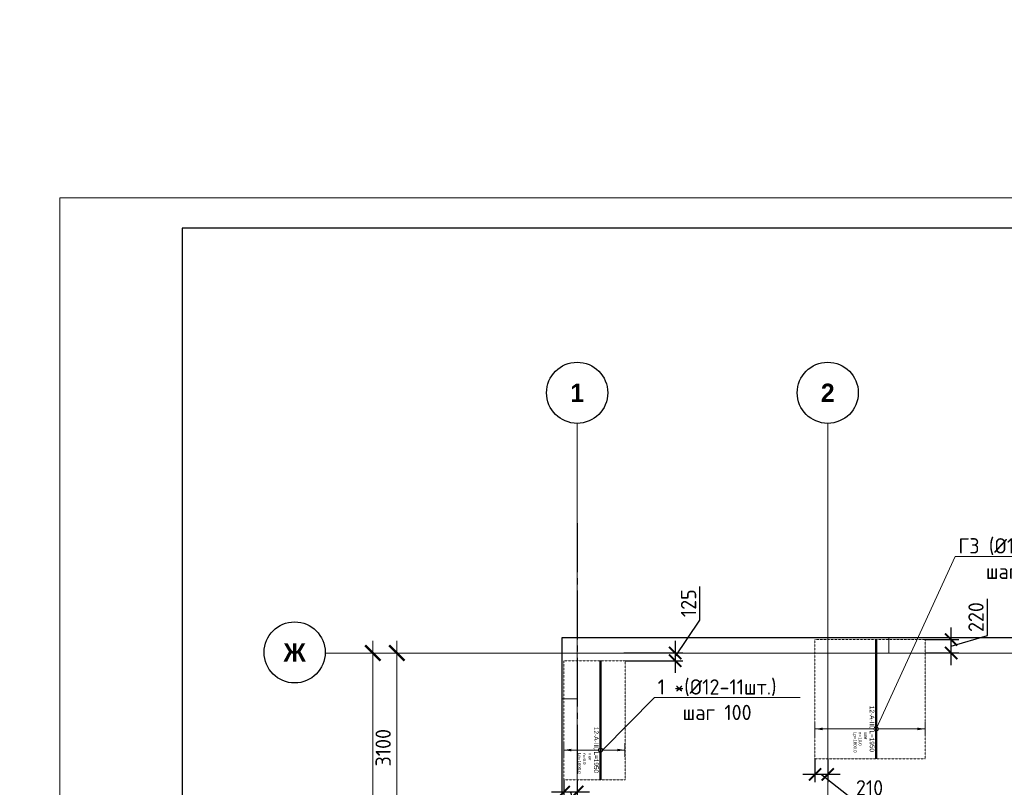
# Model space of a CAD drawing. Header units: millimetres. Extents: x -42044588 to 856694, y -806701 to 941911.
# Tile 648 of 1056: x 96157 to 112264, y -269805 to -257242. Entities that reach past the tile are written whole.
import ezdxf
from ezdxf import colors
from ezdxf.entities.mleader import LeaderData, LeaderLine
from ezdxf.enums import TextEntityAlignment as Align
from ezdxf.math import Vec2, Vec3

# ---------------------------------------------------------------- set-up
doc = ezdxf.new("R2010")
doc.units = ezdxf.units.MM
doc.set_wipeout_variables(frame=1)
for name, pattern in [('01 Штриховая _4 мм_', [6, 3.5, -2.5]), ('______5', [1100, 800, -100, 100, -100]), ('DASHED', [7, 5, -2, 0]), ('GOST2.303 4', [7, 5, -2, 0]), ('осевая', [50.8, 31.75, -6.35, 6.35, -6.35])]:
    doc.linetypes.add(name, pattern=pattern)
doc.layers.add('0 @ 100', color=7, linetype='Continuous')
doc.layers.add('ТОЛСТЫЕ_ОСНОВНЫЕ', color=6, linetype='Continuous')
for name, color, linetype, lineweight in [('907Сл Осевые', 1, 'Continuous', 0), ('АрмСтер', 2, 'Continuous', 50), ('контур распр. стерхней', 2, 'GOST2.303 4', 20), ('Оси', 40, '______5', 18), ('Перекрытие ж_бетон', 1, 'Continuous', 30), ('подоснова', 151, 'Continuous', 5), ('РАЗМЕРЫ', 1, 'Continuous', 9), ('ТОНКИЕ', 7, 'Continuous', 9)]:
    doc.layers.add(name, color=color, linetype=linetype, lineweight=lineweight)
doc.layers.add('АрмСтер_атрибуты', color=2, linetype='Continuous', lineweight=0, plot=False)
doc.layers.add('Колонна_ бетон', color=7, linetype='Continuous', lineweight=50, true_color=0xb4b496)
doc.styles.add('Century Gothic', font='GOTHIC.TTF')
doc.styles.add('GOST-2.304_Type-B', font='GOST_Common.ttf')
doc.styles.get("Standard").update_dxf_attribs({"font": 'arial.ttf'})
doc.styles.add('Аннотативный', font='arial.ttf')
doc.styles.add('ГОСТ', font='GOST_Common.ttf')
doc.dimstyles.new('СПДС', dxfattribs={"dimscale": 100, "dimtxt": 2.5, "dimasz": 2, "dimexe": 1.25, "dimexo": 0, "dimtad": 1, "dimdec": 0, "dimrnd": 5, "dimtxsty": 'GOST-2.304_Type-B', "dimblk": 'ARCHTICK', "dimcen": 2.5, "dimdle": 2, "dimclrd": 1, "dimclre": 1, "dimclrt": 1, "dimadec": 0, "dimazin": 2, "dimtfac": 0.75, "dimtdec": 0, "dimtmove": 1, "dimatfit": 3, "dimfxl": 0, "dimtolj": 1, "dimarcsym": 0})

# ---------------------------------------------------------------- blocks, each defined once
blk = doc.blocks.new('*U6686')
at = {"layer": 'ТОЛСТЫЕ_ОСНОВНЫЕ', "color": 6}
blk.add_lwpolyline([(20, 5), (886, 5), (886, 415), (20, 415)], close=True, dxfattribs=at)
at = {"layer": 'ТОНКИЕ'}
blk.add_lwpolyline([(0, 0), (891, 0), (891, 420), (0, 420)], close=True, dxfattribs=at)
blk = doc.blocks.new('_ArchTick')
at = {"color": 0, "linetype": 'ByBlock', "const_width": 0.15}
blk.add_lwpolyline([(-0.5, -0.5), (0.5, 0.5)], dxfattribs=at)
blk = doc.blocks.new('*D6709')
at = {"color": 1, "lineweight": -2, "transparency": 16777216}
for p, q in [((-89046, -342901), (-89046, -326101)), ((-89266, -326301), (-88921, -326301)), ((-89046, -342701), (-89171, -342701))]:
    blk.add_line(p, q, dxfattribs=at)
at = {"layer": 'DEFPOINTS', "color": 0, "transparency": 16777216}
for p in [(-89266, -326301), (-89046, -326301), (-89046, -342701)]:
    blk.add_point(p, dxfattribs=at)
at = {"color": 1, "lineweight": -2, "transparency": 16777216, "xscale": 250, "yscale": 250, "zscale": 250}
for p, rotation in [((-89046, -326301), 90), ((-89046, -342701), 270)]:
    blk.add_blockref('_ArchTick', p, dxfattribs=dict(at, rotation=rotation))
at = {"color": 1, "transparency": 16777216, "insert": (-89271, -334259), "char_height": 250, "width": 104166.67, "attachment_point": 5, "rotation": 90, "style": 'GOST-2.304_Type-B'}
blk.add_mtext('\\A1;16400', dxfattribs=at)
blk = doc.blocks.new('NSY101')
at = {"color": 0, "linetype": 'ByBlock', "lineweight": -2}
blk.add_circle((0, 0), 50, dxfattribs=at)
blk = doc.blocks.new('СЛОЖНЫЙ_ОБЪЕКТ_0')
at = {"layer": 'Оси', "color": 16, "linetype": 'Continuous', "lineweight": 25, "transparency": 33554687, "xscale": 9.999999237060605, "yscale": 9.999999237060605, "zscale": 9.999999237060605}
blk.add_blockref('NSY101', (8813, -989), dxfattribs=at)
at = {"layer": 'Оси', "color": 16, "linetype": 'Continuous', "lineweight": 25, "transparency": 33554687, "insert": (8813, -989), "char_height": 300, "width": 385, "attachment_point": 5, "style": 'Century Gothic'}
blk.add_mtext('\\A1;{\\fCentury Gothic|i0|b1;\\H300.000000;\\W1.000000;\\C16;2}\\P', dxfattribs=at)
blk = doc.blocks.new('СЛОЖНЫЙ_ОБЪЕКТ_28')
at = {"layer": 'Оси', "color": 16, "linetype": 'Continuous', "lineweight": 25, "transparency": 33554687, "xscale": 9.999999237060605, "yscale": 9.999999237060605, "zscale": 9.999999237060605}
blk.add_blockref('NSY101', (-12319, -3597), dxfattribs=at)
at = {"layer": 'Оси', "color": 16, "linetype": 'Continuous', "lineweight": 25, "transparency": 33554687, "insert": (-12319, -3597), "char_height": 300, "width": 540, "attachment_point": 5, "style": 'Century Gothic'}
blk.add_mtext('\\A1;{\\fCentury Gothic|i0|b1;\\H300.000000;\\W1.000000;\\C16;Ж}\\P', dxfattribs=at)
blk = doc.blocks.new('СЛОЖНЫЙ_ОБЪЕКТ_43')
at = {"layer": 'Оси', "color": 16, "linetype": 'Continuous', "lineweight": 25, "transparency": 33554687, "xscale": 9.999999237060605, "yscale": 9.999999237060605, "zscale": 9.999999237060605}
blk.add_blockref('NSY101', (5133, -989), dxfattribs=at)
at = {"layer": 'Оси', "color": 16, "linetype": 'Continuous', "lineweight": 25, "transparency": 33554687, "insert": (5133, -989), "char_height": 300, "width": 385, "attachment_point": 5, "style": 'Century Gothic'}
blk.add_mtext('\\A1;{\\fCentury Gothic|i0|b1;\\H300.000000;\\W1.000000;\\C16;1}\\P', dxfattribs=at)
blk = doc.blocks.new('*D6716')
at = {"color": 1, "lineweight": -2, "transparency": 16777216}
for p, q in [((-88653, -329601), (-88653, -326101)), ((-89077, -326301), (-88528, -326301)), ((-88653, -329401), (-88778, -329401))]:
    blk.add_line(p, q, dxfattribs=at)
at = {"layer": 'DEFPOINTS', "color": 0, "transparency": 16777216}
for p in [(-89077, -326301), (-88653, -326301), (-88653, -329401)]:
    blk.add_point(p, dxfattribs=at)
at = {"color": 1, "lineweight": -2, "transparency": 16777216, "xscale": 250, "yscale": 250, "zscale": 250}
for p, rotation in [((-88653, -326301), 90), ((-88653, -329401), 270)]:
    blk.add_blockref('_ArchTick', p, dxfattribs=dict(at, rotation=rotation))
at = {"color": 1, "transparency": 16777216, "insert": (-88878, -327851), "char_height": 250, "width": 83333.33, "attachment_point": 5, "rotation": 90, "style": 'GOST-2.304_Type-B'}
blk.add_mtext('\\A1;3100', dxfattribs=at)
blk = doc.blocks.new('подложка стн 1-го этажа')
at = {"layer": 'Колонна_ бетон', "color": 252, "linetype": 'DASHED', "lineweight": 0, "ltscale": 0.5, "true_color": 0x939598, "transparency": 33554687, "elevation": -560}
for points in [[(7794, 26362), (8044, 26362), (8044, 25362), (7794, 25362)], [(12144, 26362), (13144, 26362), (13144, 26112), (12144, 26112)]]:
    blk.add_lwpolyline(points, close=True, dxfattribs=at)
blk = doc.blocks.new('_None')
blk = doc.blocks.new('*U5347')
at = {"layer": 'РАЗМЕРЫ'}
for p, q in [((112, 400), (-112, 400)), ((112, -600), (-112, -600))]:
    blk.add_line(p, q, dxfattribs=at)
at = {"layer": 'РАЗМЕРЫ', "ltscale": 15}
blk.add_line((0, -600), (0, 400), dxfattribs=at)
at = {"layer": 'РАЗМЕРЫ'}
for points in [[(0, 400), (21, 275), (-21, 275)], [(0, -600), (21, -475), (-21, -475)]]:
    blk.add_solid(points, dxfattribs=at)
at = {"layer": 'АрмСтер_атрибуты', "color": 215, "ltscale": 15, "style": 'Аннотативный'}
for s, p in [('шаг', (51, -194)), ('Lр=', (50, -368)), ('n=', (51, -285))]:
    blk.add_text(s, height=50, dxfattribs=at).set_placement(p)
at = {"layer": 'АрмСтер_атрибуты', "flags": 9}
for tag, p in [('МАССА', (-1034, -10)), ('ОБОЗНАЧЕНИЕ', (-1034, -124))]:
    blk.add_attdef(tag, p, '', height=75, dxfattribs=at)
at = {"layer": 'АрмСтер_атрибуты', "style": 'Аннотативный', "flags": 8}
blk.add_attdef('ПОЗ', (110, 30), '', height=75, dxfattribs=at)
at = {"layer": 'АрмСтер_атрибуты', "color": 215, "style": 'Аннотативный'}
for tag, p, flags in [('ШАГ', (191, -194), 10), ('КОЛ', (138, -285), 8), ('ШИРИНА', (173, -368), 8)]:
    blk.add_attdef(tag, p, '', height=50, dxfattribs=dict(at, flags=flags))
at = {"linetype": 'Continuous', "lineweight": 0}
blk.add_wipeout([(35, 0), (28, 21), (11, 33), (-11, 33), (-28, 21), (-35, 0), (-28, -21), (-11, -33), (11, -33), (28, -21)], dxfattribs=at)
at = {"color": 0, "linetype": 'ByBlock', "lineweight": -2, "ltscale": 100}
blk.add_line((-1463, 0), (487, 0), dxfattribs=at)
at = {"layer": 'РАЗМЕРЫ'}
blk.add_circle((0, 0), 35, dxfattribs=at)
at = {"layer": 'АрмСтер_атрибуты', "style": 'Аннотативный', "flags": 8}
blk.add_attdef('НАИМЕНОВАНИЕ', text='', height=75, dxfattribs=at).set_placement((0, -29), align=Align.TOP_CENTER)
blk = doc.blocks.new('*U2359')
at = {"layer": 'РАЗМЕРЫ'}
for p, q in [((112, 800), (-112, 800)), ((112, -1000), (-112, -1000))]:
    blk.add_line(p, q, dxfattribs=at)
at = {"layer": 'РАЗМЕРЫ', "ltscale": 15}
blk.add_line((0, -1000), (0, 800), dxfattribs=at)
at = {"layer": 'РАЗМЕРЫ'}
for points in [[(0, 800), (21, 675), (-21, 675)], [(0, -1000), (21, -875), (-21, -875)]]:
    blk.add_solid(points, dxfattribs=at)
at = {"layer": 'АрмСтер_атрибуты', "color": 215, "ltscale": 15, "style": 'Аннотативный'}
for s, p in [('шаг', (51, -194)), ('Lр=', (50, -368)), ('n=', (51, -285))]:
    blk.add_text(s, height=50, dxfattribs=at).set_placement(p)
at = {"layer": 'АрмСтер_атрибуты', "style": 'Аннотативный', "flags": 8}
blk.add_attdef('ПОЗ', (110, 30), '', height=75, dxfattribs=at)
at = {"layer": 'АрмСтер_атрибуты', "color": 215, "style": 'Аннотативный'}
for tag, p, flags in [('ШАГ', (191, -194), 10), ('КОЛ', (138, -285), 8), ('ШИРИНА', (173, -368), 8)]:
    blk.add_attdef(tag, p, '', height=50, dxfattribs=dict(at, flags=flags))
at = {"layer": 'АрмСтер_атрибуты', "flags": 9}
for tag, p in [('ОБОЗНАЧЕНИЕ', (-1034, -524)), ('МАССА', (-1034, -410))]:
    blk.add_attdef(tag, p, '', height=75, dxfattribs=at)
at = {"linetype": 'Continuous', "lineweight": 0}
blk.add_wipeout([(35, 0), (28, 21), (11, 33), (-11, 33), (-28, 21), (-35, 0), (-28, -21), (-11, -33), (11, -33), (28, -21)], dxfattribs=at)
at = {"color": 0, "linetype": 'ByBlock', "lineweight": -2, "ltscale": 100}
blk.add_line((-1463, 0), (487, 0), dxfattribs=at)
at = {"layer": 'РАЗМЕРЫ'}
blk.add_circle((0, 0), 35, dxfattribs=at)
at = {"layer": 'АрмСтер_атрибуты', "style": 'Аннотативный', "flags": 8}
blk.add_attdef('НАИМЕНОВАНИЕ', text='', height=75, dxfattribs=at).set_placement((0, -29), align=Align.TOP_CENTER)
blk = doc.blocks.new('*D5634')
at = {"layer": '907Сл Осевые', "color": 1, "lineweight": -2, "transparency": 16777216}
for p, q in [((107286, -267067), (107286, -266517)), ((106880, -267670), (107286, -267067)), ((106880, -267407), (106880, -267933)), ((106039, -267607), (107005, -267607)), ((106060, -267733), (107005, -267733))]:
    blk.add_line(p, q, dxfattribs=at)
at = {"layer": 'DEFPOINTS', "color": 0, "transparency": 16777216}
for p in [(106039, -267607), (106060, -267733), (106880, -267733)]:
    blk.add_point(p, dxfattribs=at)
at = {"layer": '907Сл Осевые', "color": 1, "lineweight": -2, "transparency": 16777216, "xscale": 200, "yscale": 200, "zscale": 200}
for p, rotation in [((106880, -267607), 90), ((106880, -267733), 270)]:
    blk.add_blockref('_ArchTick', p, dxfattribs=dict(at, rotation=rotation))
at = {"layer": '907Сл Осевые', "color": 1, "lineweight": 0, "transparency": 16777216, "insert": (107099, -266792), "char_height": 250, "attachment_point": 5, "rotation": 90, "style": 'GOST-2.304_Type-B'}
blk.add_mtext('\\A1;125', dxfattribs=at)
blk = doc.blocks.new('*D5635')
at = {"layer": '907Сл Осевые', "color": 1, "lineweight": -2, "transparency": 16777216}
for p, q in [((105056, -269683), (105056, -270008)), ((105277, -269683), (105277, -270008)), ((105477, -269883), (104856, -269883)), ((105166, -269883), (105345, -270477)), ((105345, -270477), (105945, -270477))]:
    blk.add_line(p, q, dxfattribs=at)
at = {"layer": 'DEFPOINTS', "color": 0, "transparency": 16777216}
for p in [(105056, -269683), (105277, -269683), (105056, -269883)]:
    blk.add_point(p, dxfattribs=at)
at = {"layer": '907Сл Осевые', "color": 1, "lineweight": -2, "transparency": 16777216, "xscale": 200, "yscale": 200, "zscale": 200, "rotation": 180}
blk.add_blockref('_ArchTick', (105056, -269883), dxfattribs=at)
at = {"layer": '907Сл Осевые', "color": 1, "lineweight": -2, "transparency": 16777216, "xscale": 200, "yscale": 200, "zscale": 200}
blk.add_blockref('_ArchTick', (105277, -269883), dxfattribs=at)
at = {"layer": '907Сл Осевые', "color": 1, "lineweight": 0, "transparency": 16777216, "insert": (105645, -270289), "char_height": 250, "attachment_point": 5, "style": 'GOST-2.304_Type-B'}
blk.add_mtext('\\A1;220', dxfattribs=at)
blk = doc.blocks.new('*D5650')
at = {"layer": '907Сл Осевые', "color": 1, "lineweight": -2, "transparency": 16777216}
for p, q in [((109167, -269337), (109167, -269719)), ((109377, -269337), (109377, -269719)), ((109577, -269594), (108967, -269594)), ((109272, -269594), (109785, -270000)), ((109785, -270000), (110335, -270000))]:
    blk.add_line(p, q, dxfattribs=at)
at = {"layer": 'DEFPOINTS', "color": 0, "transparency": 16777216}
for p in [(109167, -269337), (109377, -269337), (109167, -269594)]:
    blk.add_point(p, dxfattribs=at)
at = {"layer": '907Сл Осевые', "color": 1, "lineweight": -2, "transparency": 16777216, "xscale": 200, "yscale": 200, "zscale": 200, "rotation": 180}
blk.add_blockref('_ArchTick', (109167, -269594), dxfattribs=at)
at = {"layer": '907Сл Осевые', "color": 1, "lineweight": -2, "transparency": 16777216, "xscale": 200, "yscale": 200, "zscale": 200}
blk.add_blockref('_ArchTick', (109377, -269594), dxfattribs=at)
at = {"layer": '907Сл Осевые', "color": 1, "lineweight": 0, "transparency": 16777216, "insert": (110060, -269813), "char_height": 250, "attachment_point": 5, "style": 'GOST-2.304_Type-B'}
blk.add_mtext('\\A1;210', dxfattribs=at)
blk = doc.blocks.new('*D5662')
at = {"layer": '907Сл Осевые', "color": 1, "lineweight": -2, "transparency": 16777216}
for p, q in [((111988, -267319), (111988, -266719)), ((111394, -267807), (111394, -267187)), ((111394, -267497), (111988, -267319)), ((110967, -267387), (111519, -267387)), ((110967, -267607), (111519, -267607))]:
    blk.add_line(p, q, dxfattribs=at)
at = {"layer": 'DEFPOINTS', "color": 0, "transparency": 16777216}
for p in [(110967, -267387), (111394, -267387), (110967, -267607)]:
    blk.add_point(p, dxfattribs=at)
at = {"layer": '907Сл Осевые', "color": 1, "lineweight": -2, "transparency": 16777216, "xscale": 200, "yscale": 200, "zscale": 200}
for p, rotation in [((111394, -267387), 90), ((111394, -267607), 270)]:
    blk.add_blockref('_ArchTick', p, dxfattribs=dict(at, rotation=rotation))
at = {"layer": '907Сл Осевые', "color": 1, "lineweight": 0, "transparency": 16777216, "insert": (111801, -267019), "char_height": 250, "attachment_point": 5, "rotation": 90, "style": 'GOST-2.304_Type-B'}
blk.add_mtext('\\A1;220', dxfattribs=at)
blk = doc.blocks.new('оси блок 2')
at = {"layer": 'Оси', "color": 16, "linetype": 'осевая', "lineweight": 0, "ltscale": 0.25, "transparency": 33554687}
for p, q in [((-85704.7, -322543), (-85704.7, -347930)), ((-81604.7, -322543), (-81604.7, -347914.1)), ((-89822.3, -326301.3), (-37238.5, -326301.3))]:
    blk.add_line(p, q, dxfattribs=at)
at = {"layer": 'Оси', "color": 16, "linetype": 'осевая', "lineweight": 0, "transparency": 33554687}
blk.add_line((-85704.7, -322543), (-85704.7, -323053.3), dxfattribs=at)
at = {"layer": 'Оси', "color": 16, "linetype": 'Continuous', "lineweight": 25, "transparency": 33554687}
for name, p in [('СЛОЖНЫЙ_ОБЪЕКТ_43', (-90837.7, -321053.5)), ('СЛОЖНЫЙ_ОБЪЕКТ_0', (-90418.2, -321053.5)), ('СЛОЖНЫЙ_ОБЪЕКТ_28', (-78007.2, -322694.4))]:
    blk.add_blockref(name, p, dxfattribs=at)
for base, p1, p2, picture, middle in [((-89046, -326301.3), (-89046, -342701.3), (-89266.1, -326301.3), '*D6709', (-89046, -334259)), ((-88653.5, -326301.3), (-88653.5, -329401.3), (-89077, -326301.3), '*D6716', (-88653.5, -327851.3))]:
    dim = blk.add_linear_dim(base=base, p1=p1, p2=p2, angle=90, dimstyle='СПДС', override={"dimgap": 1})
    dim.commit()
    dim.dimension.update_dxf_attribs({"geometry": picture, "text_midpoint": middle, "dimtype": 160})

msp = doc.modelspace()

# ---------------------------------------------------------------- linework, layer by layer
at = {"layer": 'контур распр. стерхней', "linetype": '01 Штриховая _4 мм_'}
for points in [[(109167.284, -269337.097), (109167.284, -267387.095), (110967.284, -267387.104), (110967.284, -269337.106)], [(105056.406, -269682.529), (105056.406, -267732.528), (106060.476, -267732.537), (106060.476, -269682.538)]]:
    msp.add_lwpolyline(points, close=True, dxfattribs=at)
at = {"layer": 'Оси', "color": 16, "linetype": '______5', "lineweight": 25, "transparency": 33554687}
msp.add_line((105276.51, -265484.096), (105276.51, -289474.096), dxfattribs=at)
at = {"layer": 'Перекрытие ж_бетон'}
msp.add_lwpolyline([(122136.51, -267357.375), (119036.51, -267357.375), (119036.51, -267357.375), (115686.51, -267357.375), (115686.51, -267357.375), (105026.51, -267357.375), (105026.511, -284257.374)], dxfattribs=at)

# ---------------------------------------------------------------- block references
at = {"xscale": 100, "yscale": 100, "zscale": 100}
msp.add_blockref('*U6686', (96812.602, -302156.207), dxfattribs=at)
msp.add_blockref('подложка стн 1-го этажа', (97232.588, -293719.169, 560))
at = {"layer": 'РАЗМЕРЫ'}
msp.add_blockref('оси блок 2', (190981.229, 58693.948), dxfattribs=at)

# ---------------------------------------------------------------- leaders
at = {"layer": 'подоснова', "color": 2, "ltscale": 0.3}
ml = msp.add_multileader_mtext('Standard', dxfattribs=at)
ml.set_content('Г3 (%%C14-10шт.)\\Pшаг 200', color=2, style='GOST-2.304_Type-B')
ml.set_leader_properties(color=256, linetype='ByLayer', lineweight=15)
ml.set_arrow_properties(name='NONE')
ml.build(insert=Vec2(0, 0))
ml.multileader.update_dxf_attribs({"text_left_attachment_type": 6, "text_right_attachment_type": 6, "dogleg_length": 0.1, "arrow_head_size": 18})
ctx = ml.context
ctx.base_point, ctx.char_height, ctx.arrow_head_size, ctx.landing_gap_size, ctx.plane_origin = Vec3(111460.465, -266028.14, 180), 250, 18, 20, Vec3(101145.647, -264110.38, 180)
ctx.left_attachment, ctx.right_attachment, ctx.text_align_type = 6, 6, 1
notes = []
notes.append((ctx, [(0, (1, 1, 0), (111460.365, -266028.14, 180), (1, 0), 0.1, [(0, [(110167.284, -268849.604, 180)], 0, [])])]))
ctx.mtext.insert, ctx.mtext.alignment, ctx.mtext.flow_direction = Vec3(112548.268, -265728.14, 180), 2, 5
at = {"layer": 'подоснова', "color": 4, "ltscale": 0.3}
ml = msp.add_multileader_mtext('Standard', dxfattribs=at)
ml.set_content('1 *(%%C12-11шт.)\\Pшаг 100', color=4, style='GOST-2.304_Type-B')
ml.set_leader_properties(color=256, linetype='ByLayer', lineweight=15)
ml.set_arrow_properties(name='NONE')
ml.build(insert=Vec2(0, 0))
ml.multileader.update_dxf_attribs({"text_left_attachment_type": 6, "text_right_attachment_type": 6, "dogleg_length": 0.1, "arrow_head_size": 18})
ctx = ml.context
ctx.base_point, ctx.char_height, ctx.arrow_head_size, ctx.landing_gap_size, ctx.plane_origin = Vec3(106542.625, -268337.682, -180), 250, 18, 20, Vec3(96863.527, -264404.747, -180)
ctx.left_attachment, ctx.right_attachment, ctx.text_align_type = 6, 6, 1
notes.append((ctx, [(0, (1, 1, 0), (106542.525, -268337.682, -180), (1, 0), 0.1, [(0, [(105696.823, -269193.868, -180)], 0, [])])]))
ctx.mtext.insert, ctx.mtext.alignment, ctx.mtext.flow_direction = Vec3(107566.034, -268037.682, -180), 2, 5
for ctx, leaders in notes:
    for number, flags, end, landing, length, lines in leaders:
        leader = LeaderData()
        leader.index, (leader.has_last_leader_line, leader.has_dogleg_vector, leader.attachment_direction) = number, flags
        leader.last_leader_point, leader.dogleg_vector, leader.dogleg_length = Vec3(end), Vec3(landing), length
        for number, points, colour, breaks in lines:
            line = LeaderLine()
            line.index, line.vertices, line.color, line.breaks = number, Vec3.list(points), colors.encode_raw_color(colour), breaks
            leader.lines.append(line)
        ctx.leaders.append(leader)

# ---------------------------------------------------------------- next in the draw order: block references
at = {"layer": 'АрмСтер', "ltscale": 15}
ref = msp.add_blockref('*U2359', (110167.284, -268849.604), dxfattribs=dict(at, rotation=270))
ref.add_attrib('НАИМЕНОВАНИЕ', '12-A-III, L=1950', dxfattribs={"layer": 'АрмСтер_атрибуты', "height": 75, "rotation": 270, "style": 'Аннотативный', "flags": 8}).set_placement((110137.946, -268849.604), align=Align.TOP_CENTER)
ref.add_attrib('КОЛ', '10.0', (109882.159, -268987.653), dxfattribs={"layer": 'АрмСтер_атрибуты', "color": 215, "height": 50, "rotation": 270, "style": 'Аннотативный', "flags": 8})
ref.add_attrib('ШИРИНА', '1800.0', (109799.485, -269022.489), dxfattribs={"layer": 'АрмСтер_атрибуты', "color": 215, "height": 50, "rotation": 270, "style": 'Аннотативный', "flags": 8})
ref = msp.add_blockref('*U5347', (105656.406, -269195.037), dxfattribs=dict(at, rotation=270))
ref.add_attrib('НАИМЕНОВАНИЕ', '12-A-III, L=1950', dxfattribs={"layer": 'АрмСтер_атрибуты', "height": 75, "rotation": 270, "style": 'Аннотативный', "flags": 8}).set_placement((105627.067, -269195.037), align=Align.TOP_CENTER)
ref.add_attrib('КОЛ', '6.0', (105371.281, -269333.085), dxfattribs={"layer": 'АрмСтер_атрибуты', "color": 215, "height": 50, "rotation": 270, "style": 'Аннотативный', "flags": 8})
ref.add_attrib('ШИРИНА', '1000.0', (105288.607, -269367.922), dxfattribs={"layer": 'АрмСтер_атрибуты', "color": 215, "height": 50, "rotation": 270, "style": 'Аннотативный', "flags": 8})

# ---------------------------------------------------------------- next in the draw order: texts
at = {"layer": '0 @ 100', "char_height": 300, "width": 18500, "attachment_point": 1, "style": 'ГОСТ'}
for s, insert in [('\\pi-900,l900,t900;{\\C7;1.^IАрмирование монолитной плиты  состоит из основного армирования ∅10 А500С с шагом  200х200мм  в нижней зоне, основного армирования ∅10 А500С с шагом  200х200мм  в  верхней зоне и дополнительного армирования, указанного на схемах армирования.\\P2.^IАрмирование плиты предусмотрено отдельными  стержнями заводской длины по осям Х и Y. При недостатке заводской длины стержней для армирования плиты, стыки стержней осуществлять внахлестку без  сварки. Стыки арматуры внахлестку должны располагаться вразбежку (через шаг). См. деталь стыковки арматуры.\\P3.^IВерхнюю и нижнюю арматуру вязать вязальной проволокой через пересечение.  Стержни основной и дополнительной арматуры укладывать в соответствии с сечениями .\\P4.^IПо периметру плиты и у отверстий  у концов основной арматуры устанавливать П-образные элементы Ск1.\\P5.^IПозиции со знаком "*" укладываются с шагом 100 мм\\P6.^IДля фиксации в проектном положении стержней верхней сетки устанавливать фиксаторы Ф1 с шагом 600х600мм.\\P7.^IДиаметр оправки стержня при d<20мм - 5d, при d≥20мм - 8d\\P8.^IКаркасы поперечного армирования устанавливаются до начала устройство верхней сетки армирования.\\P9.^IОбрамления отверстий см. лист 8. В местах расположения отверстий осуществить прерывания основной и дополнительной сеток арматуры. Отверстия обрамляются двумя стержнями арматуры, расход стали на обрамление учтен на листе 25.\\P10.^IПроемы размерами до 300х300 допускается выполнять по месту методом алмазного бурения.\\P11.^IСечения 3-3;4-4;5-5 см. лист 8.}', (-39552.237, -237043.75)), ('\\pi-900,l900,t900;{\\C7;1.^IАрмирование монолитной плиты  состоит из основного армирования ∅10 А500С с шагом  200х200мм  в нижней зоне, основного армирования ∅10 А500С с шагом  200х200мм  в  верхней зоне и дополнительного армирования, указанного на схемах армирования.\\P2.^IАрмирование плиты предусмотрено отдельными  стержнями заводской длины по осям Х и Y. При недостатке заводской длины стержней для армирования плиты, стыки стержней осуществлять внахлестку без  сварки. Стыки арматуры внахлестку должны располагаться вразбежку (через шаг). См. деталь стыковки арматуры.\\P3.^IВерхнюю и нижнюю арматуру вязать вязальной проволокой через пересечение.  Стержни основной и дополнительной арматуры укладывать в соответствии с сечениями .\\P4.^IПо периметру плиты и у отверстий  у концов основной арматуры устанавливать П-образные элементы Ск1.\\P5.^IПозиции со знаком "*" укладываются с шагом 100 мм\\P6.^IДля фиксации в проектном положении стержней верхней сетки устанавливать фиксаторы Ф1 с шагом 600х600мм.\\P7.^IДиаметр оправки стержня при d<20мм - 5d, при d≥20мм - 8d\\P8.^IКаркасы поперечного армирования устанавливаются до начала устройство верхней сетки армирования.\\P9.^IОбрамления отверстий см. лист 8. В местах расположения отверстий осуществить прерывания основной и дополнительной сеток арматуры. Отверстия обрамляются двумя стержнями арматуры, расход стали на обрамление учтен на листе 25.\\P10.^IПроемы размерами до 300х300 допускается выполнять по месту методом алмазного бурения.}', (67549.049, -238408.446))]:
    msp.add_mtext(s, dxfattribs=dict(at, insert=insert))

# ---------------------------------------------------------------- next in the draw order: dimensions: what is measured, and where the dimension line sits
at = {"layer": '907Сл Осевые', "lineweight": 0}
dim = msp.add_linear_dim(base=(106879.862, -267732.537), p1=(106039.069, -267607.374), p2=(106060.476, -267732.537), angle=90, dimstyle='СПДС', dxfattribs=at)
dim.commit()
dim.dimension.update_dxf_attribs({"geometry": '*D5634', "text_midpoint": (107286.112, -267004.33), "dimtype": 160})
dim = msp.add_linear_dim(base=(111394.474, -267387.104), p1=(110967.284, -267607.374), p2=(110967.286, -267387.104), angle=90, dimstyle='СПДС', dxfattribs=at)
dim.commit()
dim.dimension.update_dxf_attribs({"geometry": '*D5662', "text_midpoint": (111800.724, -267256.614)})
dim = msp.add_linear_dim(base=(109167.284, -269593.794), p1=(109376.51, -269337.098), p2=(109167.284, -269337.098), dimstyle='СПДС', dxfattribs=at)
dim.commit()
dim.dimension.update_dxf_attribs({"geometry": '*D5650', "text_midpoint": (109847.237, -270000.044), "dimtype": 160})
dim = msp.add_linear_dim(base=(105056.406, -269883.044), p1=(105276.51, -269682.531), p2=(105056.406, -269682.531), dimstyle='СПДС', dxfattribs=at)
dim.commit()
dim.dimension.update_dxf_attribs({"geometry": '*D5635', "text_midpoint": (105407.083, -270289.294)})

doc.saveas('drawing.dxf')
